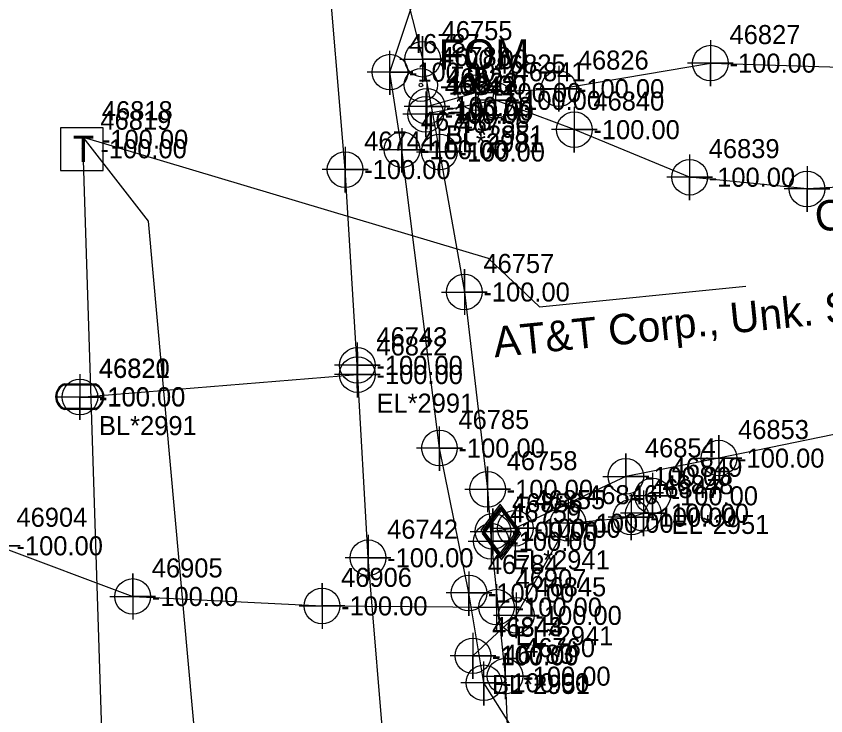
# Model space of a CAD drawing. Extents: x 2083698 to 2094313, y 743246 to 752873.
# Drawn here: x 2092623.4 to 2092729.6, y 747222.9 to 747314.7 of the extents above; entities that cross this region are included whole.
import ezdxf

# ---------------------------------------------------------------- set-up
doc = ezdxf.new("R2010")
doc.units = 0
for name, color, linetype in [('COGO Default Chain', 7, 'Continuous'), ('COGO Default Curve', 7, 'Continuous'), ('COGO Default Parcel', 7, 'Continuous'), ('COGO Default Point Number', 7, 'Continuous'), ('Default Symbol CELL', 7, 'Continuous'), ('Default Symbol Cogo Comment', 7, 'Continuous'), ('Default Symbol Cogo Number', 7, 'Continuous'), ('Exist Guardrail', 7, 'Continuous'), ('Exist Property Corner CELL', 7, 'Continuous'), ('Exist Property Iron Pin Leader', 7, 'Continuous'), ('Exist Property Iron Pin Text', 7, 'Continuous'), ('Exist Property Line', 7, 'Continuous'), ('Exist Property Line Leader', 7, 'Continuous'), ('Exist Property Monument Leader', 7, 'Continuous'), ('Exist Property Monument Text', 7, 'Continuous'), ('Exist Right of Way Easement Line', 7, 'Continuous'), ('Exist Right of Way Line', 7, 'Continuous'), ('Exist Right of Way Line Leader', 7, 'Continuous'), ('Exist Right of Way Line Text', 7, 'Continuous'), ('Exist Right of Way Monument Cogo Comment', 7, 'Continuous'), ('Exist Right of Way Monument Cogo Elevation', 7, 'Continuous'), ('Exist Right of Way Monument Cogo Number', 7, 'Continuous'), ('Exist Right of Way Width CELL', 7, 'Continuous'), ('Exist Utilities Gas UG Line SUE LOS B', 7, 'Continuous'), ('Exist Utilities Gas Valve CELL', 7, 'Continuous'), ('Exist Utilities Other Located Object CELL', 7, 'Continuous'), ('Exist Utilities Other Located Object Text', 7, 'Continuous'), ('Exist Utilities Other Pole CELL', 7, 'Continuous'), ('Exist Utilities Power Joint Use Telephone Cogo Elevation', 7, 'Continuous'), ('Exist Utilities Power Joint Use Telephone Cogo Number', 7, 'Continuous'), ('Exist Utilities Power UG Cable SUE LOS B', 7, 'Continuous'), ('Exist Utilities Telephone UG Cable SUE LOS C', 7, 'Continuous'), ('Exist Utilities Telephone UG Cable SUE LOS C Text', 7, 'Continuous'), ('Exist Utilities Telephone UG Conduit SUE LOS B', 7, 'Continuous'), ('Exist Utilities TV UG Cable SUE LOS B', 7, 'Continuous'), ('Exist Utilities TV UG Cable SUE LOS B Text', 7, 'Continuous'), ('Exist Utilities TV UG Cable SUE LOS C', 7, 'Continuous'), ('Exist Utilities Water UG Line SUE LOS B', 7, 'Continuous'), ('Old_Level_20', 7, 'Continuous'), ('Scratch_Level_0', 7, 'Continuous'), ('Scratch_Level_2', 7, 'Continuous')]:
    doc.layers.add(name, color=color, linetype=linetype)

msp = doc.modelspace()

# ---------------------------------------------------------------- linework, layer by layer
at = {"layer": 'COGO Default Curve'}
for points in [[(2092673.68, 747309.07), (2092679.68, 747309.07), (2092676.68, 747309.07), (2092676.68, 747312.07), (2092676.68, 747306.07)], [(2092675.89, 747296.89), (2092681.89, 747296.89), (2092678.89, 747296.89), (2092678.89, 747299.89), (2092678.89, 747293.89)], [(2092679.16, 747278.51), (2092685.16, 747278.51), (2092682.16, 747278.51), (2092682.16, 747281.51), (2092682.16, 747275.51)], [(2092712.57, 747256.71), (2092718.57, 747256.71), (2092715.57, 747256.71), (2092715.57, 747259.71), (2092715.57, 747253.71)], [(2092700.35, 747254.31), (2092706.35, 747254.31), (2092703.35, 747254.31), (2092703.35, 747257.31), (2092703.35, 747251.31)], [(2092682.21, 747252.62), (2092688.21, 747252.62), (2092685.21, 747252.62), (2092685.21, 747255.62), (2092685.21, 747249.62)], [(2092685.84, 747247.51), (2092691.84, 747247.51), (2092688.84, 747247.51), (2092688.84, 747250.51), (2092688.84, 747244.51)], [(2092682.91, 747247.1), (2092688.91, 747247.1), (2092685.91, 747247.1), (2092685.91, 747250.1), (2092685.91, 747244.1)], [(2092617.9, 747245.2), (2092623.9, 747245.2), (2092620.9, 747245.2), (2092620.9, 747248.2), (2092620.9, 747242.2)], [(2092682.68, 747245.79), (2092688.68, 747245.79), (2092685.68, 747245.79), (2092685.68, 747248.79), (2092685.68, 747242.79)], [(2092635.65, 747238.55), (2092641.65, 747238.55), (2092638.65, 747238.55), (2092638.65, 747241.55), (2092638.65, 747235.55)], [(2092660.49, 747237.31), (2092666.49, 747237.31), (2092663.49, 747237.31), (2092663.49, 747240.31), (2092663.49, 747234.31)], [(2092683.38, 747237.15), (2092689.38, 747237.15), (2092686.38, 747237.15), (2092686.38, 747240.15), (2092686.38, 747234.15)], [(2092684.51, 747228.09), (2092690.51, 747228.09), (2092687.51, 747228.09), (2092687.51, 747231.09), (2092687.51, 747225.09)]]:
    msp.add_lwpolyline(points, dxfattribs=at)
for centre in [(2092676.68, 747309.07), (2092678.89, 747296.89), (2092682.16, 747278.51), (2092715.57, 747256.71), (2092703.35, 747254.31), (2092685.21, 747252.62), (2092685.91, 747247.1), (2092688.84, 747247.51), (2092685.68, 747245.79), (2092638.65, 747238.55), (2092663.49, 747237.31), (2092686.38, 747237.15), (2092687.51, 747228.09)]:
    msp.add_circle(centre, 2.34, dxfattribs=at)
at = {"layer": 'COGO Default Point Number'}
for points in [[(2092666.52, 747297.58), (2092666.52, 747291.58), (2092666.52, 747294.58), (2092669.52, 747294.58), (2092663.52, 747294.58)], [(2092668.12, 747271.89), (2092668.12, 747265.89), (2092668.12, 747268.89), (2092671.12, 747268.89), (2092665.12, 747268.89)], [(2092668.13, 747270.68), (2092668.13, 747264.68), (2092668.13, 747267.68), (2092671.13, 747267.68), (2092665.13, 747267.68)], [(2092631.72, 747267.73), (2092631.72, 747261.73), (2092631.72, 747264.73), (2092634.72, 747264.73), (2092628.72, 747264.73)], [(2092669.53, 747246.63), (2092669.53, 747240.63), (2092669.53, 747243.63), (2092672.53, 747243.63), (2092666.53, 747243.63)]]:
    msp.add_lwpolyline(points, dxfattribs=at)
for centre in [(2092666.52, 747294.58), (2092668.12, 747268.89), (2092668.13, 747267.68), (2092631.72, 747264.73), (2092669.53, 747243.63)]:
    msp.add_circle(centre, 2.34, dxfattribs=at)
at = {"layer": 'Exist Guardrail'}
msp.add_line((2092631.71, 747264.77), (2092631.71, 747264.77), dxfattribs=at)
for points in [[(2092629.67, 747266.47), (2092633.74, 747266.47)], [(2092629.67, 747266.34), (2092633.74, 747266.34)], [(2092633.74, 747263.21), (2092629.64, 747263.21)], [(2092633.74, 747263.07), (2092629.64, 747263.07)]]:
    msp.add_lwpolyline(points, dxfattribs=at)
for centre, radius, start, end in [((2092630.4, 747264.77), 1.86, 113.178, 245.9794), ((2092630.41, 747264.77), 1.73, 115.3009, 243.7824), ((2092633, 747264.77), 1.86, 293.6483, 66.3084), ((2092633.01, 747264.77), 1.73, 295.1272, 64.8728)]:
    msp.add_arc(centre, radius, start, end, dxfattribs=at)
at = {"layer": 'Exist Property Iron Pin Text'}
for points in [[(2092714.45, 747311.55), (2092714.45, 747305.55), (2092714.45, 747308.55), (2092717.45, 747308.55), (2092711.45, 747308.55)], [(2092683.66, 747307.69), (2092683.66, 747301.69), (2092683.66, 747304.69), (2092686.66, 747304.69), (2092680.66, 747304.69)], [(2092694.55, 747308.2), (2092694.55, 747302.2), (2092694.55, 747305.2), (2092697.55, 747305.2), (2092691.55, 747305.2)], [(2092677.25, 747305.87), (2092677.25, 747299.87), (2092677.25, 747302.87), (2092680.25, 747302.87), (2092674.25, 747302.87)], [(2092706.85, 747254.76), (2092706.85, 747248.76), (2092706.85, 747251.76), (2092709.85, 747251.76), (2092703.85, 747251.76)], [(2092705.66, 747252.47), (2092705.66, 747246.47), (2092705.66, 747249.47), (2092708.66, 747249.47), (2092702.66, 747249.47)], [(2092704.04, 747251.96), (2092704.04, 747245.96), (2092704.04, 747248.96), (2092707.04, 747248.96), (2092701.04, 747248.96)], [(2092695.77, 747251.16), (2092695.77, 747245.16), (2092695.77, 747248.16), (2092698.77, 747248.16), (2092692.77, 747248.16)], [(2092688.98, 747239.07), (2092688.98, 747233.07), (2092688.98, 747236.07), (2092691.98, 747236.07), (2092685.98, 747236.07)], [(2092683.29, 747233.76), (2092683.29, 747227.76), (2092683.29, 747230.76), (2092686.29, 747230.76), (2092680.29, 747230.76)]]:
    msp.add_lwpolyline(points, dxfattribs=at)
for centre in [(2092714.45, 747308.55), (2092683.66, 747304.69), (2092694.55, 747305.2), (2092677.25, 747302.87), (2092706.85, 747251.76), (2092704.04, 747248.96), (2092705.66, 747249.47), (2092695.77, 747248.16), (2092688.98, 747236.07), (2092683.29, 747230.76)]:
    msp.add_circle(centre, 2.34, dxfattribs=at)
at = {"layer": 'Exist Property Line Leader'}
for points in [[(2092686.25, 747306.67), (2092686.25, 747300.67), (2092686.25, 747303.67), (2092689.25, 747303.67), (2092683.25, 747303.67)], [(2092677.09, 747304.84), (2092677.09, 747298.84), (2092677.09, 747301.84), (2092680.09, 747301.84), (2092674.09, 747301.84)], [(2092696.59, 747302.82), (2092696.59, 747296.82), (2092696.59, 747299.82), (2092699.59, 747299.82), (2092693.59, 747299.82)], [(2092711.72, 747296.58), (2092711.72, 747290.58), (2092711.72, 747293.58), (2092714.72, 747293.58), (2092708.72, 747293.58)], [(2092727.12, 747295.04), (2092727.12, 747289.04), (2092727.12, 747292.04), (2092730.12, 747292.04), (2092724.12, 747292.04)]]:
    msp.add_lwpolyline(points, dxfattribs=at)
for centre in [(2092686.25, 747303.67), (2092677.09, 747301.84), (2092696.59, 747299.82), (2092711.72, 747293.58), (2092727.12, 747292.04)]:
    msp.add_circle(centre, 2.34, dxfattribs=at)
at = {"layer": 'Exist Right of Way Line Text'}
for points in [[(2092672.36, 747310.18), (2092672.4, 747304.37), (2092672.38, 747307.37), (2092675.4, 747307.37), (2092669.4, 747307.37)], [(2092673.94, 747300), (2092673.98, 747294.19), (2092673.96, 747297.19), (2092676.98, 747297.19), (2092670.98, 747297.19)], [(2092678.86, 747260.84), (2092678.9, 747255.03), (2092678.88, 747258.03), (2092681.9, 747258.03), (2092675.9, 747258.03)], [(2092682.73, 747241.82), (2092682.76, 747236.01), (2092682.74, 747239.01), (2092685.76, 747239.01), (2092679.76, 747239.01)], [(2092684.69, 747230.03), (2092684.72, 747224.22), (2092684.71, 747227.22), (2092687.72, 747227.22), (2092681.72, 747227.22)]]:
    msp.add_lwpolyline(points, dxfattribs=at)
for centre in [(2092672.4, 747307.37), (2092673.98, 747297.19), (2092678.9, 747258.03), (2092682.76, 747239.01), (2092684.72, 747227.22)]:
    msp.add_circle(centre, 2.34, dxfattribs=at)
at = {"layer": 'Exist Right of Way Monument Cogo Number'}
msp.add_line((2092631.91, 747297.31), (2092631.91, 747297.31), dxfattribs=at)
msp.add_lwpolyline([(2092629.19, 747294.48), (2092634.78, 747294.48), (2092634.78, 747300.08), (2092629.19, 747300.08), (2092629.19, 747294.48)], dxfattribs=at)
at = {"layer": 'Exist Utilities Gas UG Line SUE LOS B'}
for points in [[(2092664.62, 747413.64), (2092665.25, 747394.7), (2092669.72, 747343.28), (2092671.41, 747329.92), (2092676.68, 747309.07), (2092678.89, 747296.89), (2092682.16, 747278.51), (2092685.21, 747252.62), (2092685.68, 747245.79), (2092687.51, 747228.09), (2092688.72, 747197.54), (2092692.69, 747153.3), (2092695.1, 747122.1), (2092696.99, 747098.56), (2092697.77, 747088.95), (2092700.08, 747056.06), (2092704.71, 747013.03), (2092706.63, 746982)], [(2092783.57, 747268.4), (2092754.69, 747264.62), (2092737.3, 747261.16), (2092715.57, 747256.71), (2092703.35, 747254.31), (2092688.84, 747247.51), (2092685.91, 747247.1)], [(2092559.24, 747235.78), (2092570.64, 747244.43), (2092586.45, 747246.42), (2092605.01, 747246.2), (2092620.9, 747245.2), (2092638.65, 747238.55), (2092663.49, 747237.31), (2092686.38, 747237.15)]]:
    msp.add_lwpolyline(points, dxfattribs=at)
at = {"layer": 'Exist Utilities Gas Valve CELL'}
for p, q in [((2092686.86, 747247.25), (2092686.86, 747247.25)), ((2092687.02, 747246.8), (2092687.02, 747246.8))]:
    msp.add_line(p, q, dxfattribs=at)
for points in [[(2092686.86, 747250.66), (2092684.32, 747247.25), (2092686.86, 747243.83), (2092689.4, 747247.25), (2092686.86, 747250.66)], [(2092687.02, 747250.21), (2092684.48, 747246.8), (2092687.02, 747243.38), (2092689.56, 747246.8), (2092687.02, 747250.21)]]:
    msp.add_lwpolyline(points, dxfattribs=at)
for points in [[(2092689.15, 747247.25), (2092686.86, 747250.32), (2092684.57, 747247.25), (2092686.86, 747244.17)], [(2092689.31, 747246.8), (2092687.02, 747249.87), (2092684.73, 747246.8), (2092687.02, 747243.72)]]:
    msp.add_lwpolyline(points, close=True, dxfattribs=at)
at = {"layer": 'Exist Utilities Other Located Object CELL'}
for radius in [2.18, 0.24]:
    msp.add_circle((2092676.46, 747305.68), radius, dxfattribs=at)
at = {"layer": 'Exist Utilities Power UG Cable SUE LOS B'}
for points in [[(2092677.25, 747302.87), (2092683.66, 747304.69), (2092694.55, 747305.2), (2092714.45, 747308.55), (2092735.81, 747307.9), (2092753.15, 747304.98), (2092769.08, 747300.29), (2092786.33, 747294.48), (2092787.74, 747286.36), (2092788.23, 747271.04)], [(2092683.29, 747230.76), (2092688.98, 747236.07), (2092695.77, 747248.16), (2092704.04, 747248.96), (2092705.66, 747249.47), (2092706.85, 747251.76)]]:
    msp.add_lwpolyline(points, dxfattribs=at)
at = {"layer": 'Exist Utilities Telephone UG Cable SUE LOS C'}
for points in [[(2092632.16, 747298.83), (2092685.27, 747282.94), (2092692.04, 747276.55), (2092719.11, 747279.29)], [(2092645.09, 747101.39), (2092656.94, 747108.04), (2092640.7, 747287.82), (2092632.16, 747298.83)]]:
    msp.add_lwpolyline(points, dxfattribs=at)
at = {"layer": 'Exist Utilities Telephone UG Conduit SUE LOS B'}
msp.add_lwpolyline([(2092711.05, 746980.24), (2092706.34, 747011.16), (2092706.02, 747018.11), (2092706.8, 747023.26), (2092705.28, 747055.45), (2092704.59, 747071.35), (2092701.64, 747111.66), (2092700.92, 747117.17), (2092698.48, 747142.23), (2092694.72, 747185.06), (2092691.44, 747216.52), (2092684.71, 747227.22), (2092682.74, 747239.01), (2092678.88, 747258.03), (2092673.96, 747297.19), (2092672.38, 747307.37), (2092676, 747318.32), (2092675.76, 747331.33), (2092672.56, 747359.02), (2092669.6, 747394.87), (2092669.31, 747421.61)], dxfattribs=at)
at = {"layer": 'Exist Utilities TV UG Cable SUE LOS B'}
msp.add_lwpolyline([(2092774.37, 747295.46), (2092754.26, 747293.48), (2092727.12, 747292.04), (2092711.72, 747293.58), (2092696.59, 747299.82), (2092686.25, 747303.67), (2092677.09, 747301.84)], dxfattribs=at)
at = {"layer": 'Exist Utilities TV UG Cable SUE LOS C'}
msp.add_lwpolyline([(2092630.81, 747042.4), (2092638.65, 747094.21), (2092632.1, 747298.54)], dxfattribs=at)
at = {"layer": 'Exist Utilities Water UG Line SUE LOS B'}
msp.add_line((2092631.72, 747264.73), (2092668.13, 747267.68), dxfattribs=at)
msp.add_lwpolyline([(2092682.7, 747087.7), (2092680.84, 747106.93), (2092679.93, 747119.38), (2092678.31, 747140.84), (2092676.59, 747162.1), (2092674.94, 747183.04), (2092671.87, 747215.72), (2092669.53, 747243.63), (2092668.12, 747268.89), (2092666.52, 747294.58), (2092664.05, 747324.46), (2092662.52, 747345.77), (2092661.49, 747359.63), (2092659.29, 747378.62), (2092658.69, 747396.6), (2092657.81, 747413.57)], dxfattribs=at)

# ---------------------------------------------------------------- texts
at = {"layer": 'COGO Default Chain'}
for p in [(2092679.18, 747307.82), (2092681.39, 747295.64), (2092684.66, 747277.26), (2092718.07, 747255.46), (2092705.85, 747253.06), (2092687.71, 747251.37), (2092688.41, 747245.85), (2092691.34, 747246.26), (2092688.18, 747244.54), (2092623.4, 747243.95), (2092641.15, 747237.3), (2092665.99, 747236.06), (2092688.88, 747235.9), (2092690.01, 747226.84)]:
    msp.add_text('-100.00', height=2.5, dxfattribs=at).set_placement(p)
at = {"layer": 'COGO Default Parcel'}
msp.add_text('46788', height=2.5, dxfattribs=at).set_placement((2092678.96, 747308.17))
at = {"layer": 'Default Symbol CELL'}
for s, p in [('46841', (2092688.75, 747306.17)), ('46842', (2092679.59, 747304.34)), ('46840', (2092699.09, 747302.32)), ('46839', (2092714.22, 747296.08))]:
    msp.add_text(s, height=2.5, dxfattribs=at).set_placement(p)
at = {"layer": 'Default Symbol Cogo Comment'}
msp.add_text('-100.00', height=2.5, dxfattribs=at).set_placement((2092634.21, 747263.52))
at = {"layer": 'Default Symbol Cogo Number'}
for p in [(2092688.75, 747302.42), (2092679.59, 747300.59), (2092699.09, 747298.57), (2092714.22, 747292.33)]:
    msp.add_text('-100.00', height=2.5, dxfattribs=at).set_placement(p)
at = {"layer": 'Exist Property Corner CELL'}
msp.add_text('EL*2981', height=2.5, dxfattribs=at).set_placement((2092679.59, 747296.84))
at = {"layer": 'Exist Property Iron Pin Leader'}
for s, p in [('46827', (2092716.95, 747311.05)), ('46825', (2092686.16, 747307.19)), ('46826', (2092697.05, 747307.7)), ('46824', (2092679.75, 747305.37)), ('46849', (2092709.35, 747254.26)), ('46848', (2092708.16, 747251.97)), ('46847', (2092706.54, 747251.46)), ('46846', (2092698.27, 747250.66)), ('46845', (2092691.48, 747238.57)), ('46844', (2092685.79, 747233.26))]:
    msp.add_text(s, height=2.5, dxfattribs=at).set_placement(p)
at = {"layer": 'Exist Property Line'}
for p in [(2092669.02, 747293.33), (2092670.62, 747267.64), (2092670.63, 747266.43), (2092634.22, 747263.48), (2092672.03, 747242.38)]:
    msp.add_text('-100.00', height=2.5, dxfattribs=at).set_placement(p)
at = {"layer": 'Exist Property Monument Leader'}
for s, p in [('BL*2951', (2092679.75, 747297.87)), ('EL*2951', (2092709.35, 747246.76)), ('BL*2951', (2092685.79, 747225.76))]:
    msp.add_text(s, height=2.5, dxfattribs=at).set_placement(p)
at = {"layer": 'Exist Property Monument Text'}
for p in [(2092716.95, 747307.3), (2092686.16, 747303.44), (2092697.05, 747303.95), (2092679.75, 747301.62), (2092709.35, 747250.51), (2092706.54, 747247.71), (2092708.16, 747248.22), (2092698.27, 747246.91), (2092691.48, 747234.82), (2092685.79, 747229.51)]:
    msp.add_text('-100.00', height=2.5, dxfattribs=at).set_placement(p)
at = {"layer": 'Exist Right of Way Easement Line'}
for p in [(2092688.41, 747242.1), (2092688.88, 747232.15)]:
    msp.add_text('EL*2941', height=2.5, dxfattribs=at).set_placement(p)
at = {"layer": 'Exist Right of Way Line'}
for s, p in [('46744', (2092669.02, 747297.08)), ('46743', (2092670.62, 747271.39)), ('46822', (2092670.63, 747270.18)), ('46821', (2092634.22, 747267.23)), ('46742', (2092672.03, 747246.13))]:
    msp.add_text(s, height=2.5, dxfattribs=at).set_placement(p)
at = {"layer": 'Exist Right of Way Line Leader'}
for s, p in [('46787', (2092674.88, 747309.87)), ('46786', (2092676.46, 747299.69)), ('46785', (2092681.38, 747260.53)), ('46784', (2092685.24, 747241.51)), ('46783', (2092687.21, 747229.72))]:
    msp.add_text(s, height=2.5, dxfattribs=at).set_placement(p)
at = {"layer": 'Exist Right of Way Monument Cogo Comment'}
msp.add_text('-100.00', height=2.5, dxfattribs=at).set_placement((2092634.41, 747296.06))
at = {"layer": 'Exist Right of Way Monument Cogo Elevation'}
msp.add_text('46819', height=2.5, dxfattribs=at).set_placement((2092634.41, 747299.81))
at = {"layer": 'Exist Right of Way Monument Cogo Number'}
msp.add_text('T', height=3.42, dxfattribs=at).set_placement((2092630.78, 747295.59))
at = {"layer": 'Exist Right of Way Width CELL'}
for s, p in [('EL*2991', (2092670.63, 747262.68)), ('BL*2991', (2092634.22, 747259.73))]:
    msp.add_text(s, height=2.5, dxfattribs=at).set_placement(p)
at = {"layer": 'Exist Utilities Other Located Object Text'}
msp.add_text('FOM', height=4, dxfattribs=at).set_placement((2092678.8, 747307.68))
at = {"layer": 'Exist Utilities Other Pole CELL'}
msp.add_text('46820', height=2.5, dxfattribs=at).set_placement((2092634.21, 747267.27))
at = {"layer": 'Exist Utilities Power Joint Use Telephone Cogo Elevation'}
for p in [(2092679.91, 747301.02), (2092634.6, 747297.31), (2092685.81, 747229.59)]:
    msp.add_text('-100.00', height=2.5, dxfattribs=at).set_placement(p)
at = {"layer": 'Exist Utilities Power Joint Use Telephone Cogo Number'}
for s, p in [('46823', (2092679.91, 747304.77)), ('46818', (2092634.6, 747301.06)), ('46843', (2092685.81, 747233.34))]:
    msp.add_text(s, height=2.5, dxfattribs=at).set_placement(p)
at = {"layer": 'Exist Utilities Telephone UG Cable SUE LOS C Text'}
msp.add_text('AT&T Corp., Unk. S/T', height=4, rotation=5.7681, dxfattribs=at).set_placement((2092686.15, 747269.93))
at = {"layer": 'Exist Utilities TV UG Cable SUE LOS B Text'}
msp.add_text('Charter Communication', height=4, rotation=5.6201, dxfattribs=at).set_placement((2092728.34, 747286.4))
at = {"layer": 'Old_Level_20'}
for s, p in [('46755', (2092679.18, 747311.57)), ('46756', (2092681.39, 747299.39)), ('46757', (2092684.66, 747281.01)), ('46853', (2092718.07, 747259.21)), ('46854', (2092705.85, 747256.81)), ('46758', (2092687.71, 747255.12)), ('46855', (2092691.34, 747250.01)), ('46856', (2092688.41, 747249.6)), ('46904', (2092623.4, 747247.7)), ('46759', (2092688.18, 747248.29)), ('46905', (2092641.15, 747241.05)), ('46906', (2092665.99, 747239.81)), ('46907', (2092688.88, 747239.65)), ('46760', (2092690.01, 747230.59))]:
    msp.add_text(s, height=2.5, dxfattribs=at).set_placement(p)
at = {"layer": 'Scratch_Level_0'}
msp.add_text('-100.00', height=2.5, dxfattribs=at).set_placement((2092678.96, 747304.42))
at = {"layer": 'Scratch_Level_2'}
for p in [(2092674.88, 747306.12), (2092676.46, 747295.94), (2092681.38, 747256.78), (2092685.24, 747237.76), (2092687.21, 747225.97)]:
    msp.add_text('-100.00', height=2.5, dxfattribs=at).set_placement(p)

doc.saveas('drawing.dxf')
